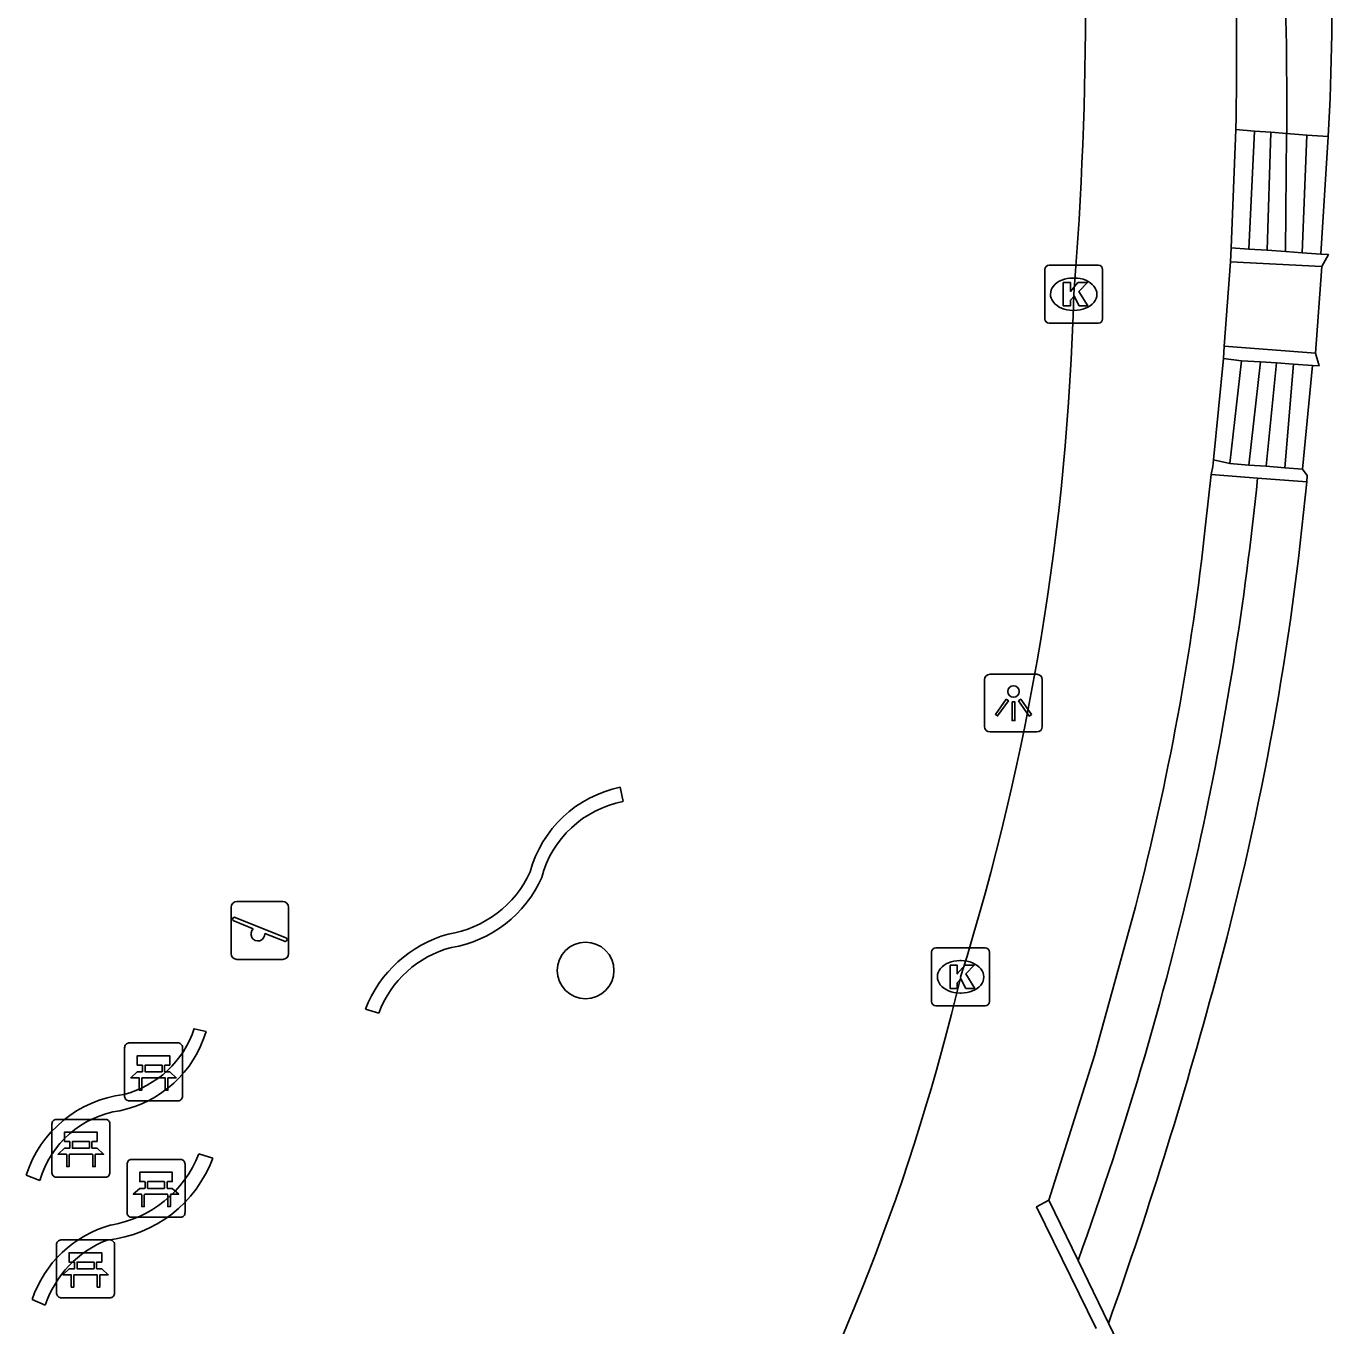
# Model space of a CAD drawing. Extents: x 159961 to 160856, y 382704 to 383353.
# Drawn here: x 160568.71 to 160591.3, y 383070.05 to 383092.5 of the extents above; entities that cross this region are included whole.
import ezdxf

# ---------------------------------------------------------------- set-up
doc = ezdxf.new("R2010")
doc.units = 0
for name, color, linetype in [('IMGEO_Bank', 7, 'Continuous'), ('IMGEO_Boom', 7, 'Continuous'), ('IMGEO_Kolk', 7, 'Continuous'), ('IMGEO_Lichtpunt', 7, 'Continuous'), ('IMGEO_Muur', 7, 'Continuous'), ('IMGEO_Rijbaan_lokaal_open', 7, 'Continuous'), ('IMGEO_Speelvoorziening', 7, 'Continuous'), ('IMGEO_Voetpad_open', 7, 'Continuous')]:
    doc.layers.add(name, color=color, linetype=linetype)

msp = doc.modelspace()

# ---------------------------------------------------------------- linework, layer by layer
at = {"layer": 'IMGEO_Bank'}
for p, q in [((160570.41, 383074.015), (160570.41, 383074.856)), ((160570.41, 383074.856), (160570.41, 383074.015)), ((160570.485, 383074.94), (160571.326, 383074.94)), ((160571.326, 383074.94), (160570.485, 383074.94)), ((160571.41, 383074.865), (160571.41, 383074.024)), ((160571.41, 383074.024), (160571.41, 383074.865)), ((160570.719, 383074.446), (160570.719, 383074.552)), ((160570.763, 383074.552), (160570.763, 383074.446)), ((160571.051, 383074.558), (160570.769, 383074.558)), ((160570.769, 383074.44), (160571.051, 383074.44)), ((160571.057, 383074.446), (160571.057, 383074.552)), ((160571.101, 383074.552), (160571.101, 383074.446)), ((160571.107, 383074.338), (160570.714, 383074.338)), ((160571.335, 383073.94), (160570.494, 383073.94)), ((160570.494, 383073.94), (160571.335, 383073.94)), ((160569.155, 383072.695), (160569.155, 383073.536)), ((160569.155, 383073.536), (160569.155, 383072.695)), ((160569.23, 383073.62), (160570.071, 383073.62)), ((160570.071, 383073.62), (160569.23, 383073.62)), ((160570.155, 383073.545), (160570.155, 383072.704)), ((160570.155, 383072.704), (160570.155, 383073.545)), ((160569.464, 383073.126), (160569.464, 383073.232)), ((160569.508, 383073.232), (160569.508, 383073.126)), ((160569.796, 383073.238), (160569.514, 383073.238)), ((160569.514, 383073.12), (160569.796, 383073.12)), ((160569.802, 383073.126), (160569.802, 383073.232)), ((160569.846, 383073.232), (160569.846, 383073.126)), ((160569.852, 383073.018), (160569.459, 383073.018)), ((160570.453, 383072.003), (160570.453, 383072.844)), ((160570.453, 383072.844), (160570.453, 383072.003)), ((160570.528, 383072.928), (160571.369, 383072.928)), ((160571.369, 383072.928), (160570.528, 383072.928)), ((160571.453, 383072.853), (160571.453, 383072.012)), ((160571.453, 383072.012), (160571.453, 383072.853)), ((160570.08, 383072.62), (160569.239, 383072.62)), ((160569.239, 383072.62), (160570.08, 383072.62)), ((160570.762, 383072.434), (160570.762, 383072.54)), ((160570.806, 383072.54), (160570.806, 383072.434)), ((160571.094, 383072.546), (160570.812, 383072.546)), ((160570.812, 383072.428), (160571.094, 383072.428)), ((160571.1, 383072.434), (160571.1, 383072.54)), ((160571.144, 383072.54), (160571.144, 383072.434)), ((160571.15, 383072.326), (160570.757, 383072.326)), ((160571.378, 383071.928), (160570.537, 383071.928)), ((160570.537, 383071.928), (160571.378, 383071.928)), ((160569.235, 383070.613), (160569.235, 383071.454)), ((160569.235, 383071.454), (160569.235, 383070.613)), ((160569.31, 383071.538), (160570.151, 383071.538)), ((160570.151, 383071.538), (160569.31, 383071.538)), ((160570.235, 383071.463), (160570.235, 383070.622)), ((160570.235, 383070.622), (160570.235, 383071.463)), ((160569.544, 383071.044), (160569.544, 383071.15)), ((160569.588, 383071.15), (160569.588, 383071.044)), ((160569.876, 383071.156), (160569.594, 383071.156)), ((160569.594, 383071.038), (160569.876, 383071.038)), ((160569.882, 383071.044), (160569.882, 383071.15)), ((160569.926, 383071.15), (160569.926, 383071.044)), ((160569.932, 383070.936), (160569.539, 383070.936)), ((160570.16, 383070.538), (160569.319, 383070.538)), ((160569.319, 383070.538), (160570.16, 383070.538))]:
    msp.add_line(p, q, dxfattribs=at)
for points in [[(160570.713, 383074.558), (160570.627, 383074.558), (160570.627, 383074.719), (160571.19, 383074.719), (160571.19, 383074.558), (160571.107, 383074.558)], [(160570.657, 383074.338), (160570.515, 383074.338), (160570.627, 383074.44), (160570.713, 383074.44)], [(160571.107, 383074.44), (160571.19, 383074.44), (160571.302, 383074.338), (160571.163, 383074.338)], [(160570.707, 383074.331), (160570.707, 383074.124), (160570.664, 383074.124), (160570.664, 383074.331)], [(160571.157, 383074.331), (160571.157, 383074.124), (160571.113, 383074.124), (160571.113, 383074.331)], [(160569.458, 383073.238), (160569.372, 383073.238), (160569.372, 383073.399), (160569.935, 383073.399), (160569.935, 383073.238), (160569.852, 383073.238)], [(160569.402, 383073.018), (160569.26, 383073.018), (160569.372, 383073.12), (160569.458, 383073.12)], [(160569.852, 383073.12), (160569.935, 383073.12), (160570.047, 383073.018), (160569.908, 383073.018)], [(160569.452, 383073.011), (160569.452, 383072.804), (160569.409, 383072.804), (160569.409, 383073.011)], [(160569.902, 383073.011), (160569.902, 383072.804), (160569.858, 383072.804), (160569.858, 383073.011)], [(160570.756, 383072.546), (160570.67, 383072.546), (160570.67, 383072.707), (160571.233, 383072.707), (160571.233, 383072.546), (160571.15, 383072.546)], [(160570.7, 383072.326), (160570.558, 383072.326), (160570.67, 383072.428), (160570.756, 383072.428)], [(160571.15, 383072.428), (160571.233, 383072.428), (160571.345, 383072.326), (160571.206, 383072.326)], [(160570.75, 383072.319), (160570.75, 383072.112), (160570.707, 383072.112), (160570.707, 383072.319)], [(160571.2, 383072.319), (160571.2, 383072.112), (160571.156, 383072.112), (160571.156, 383072.319)], [(160569.538, 383071.156), (160569.452, 383071.156), (160569.452, 383071.317), (160570.015, 383071.317), (160570.015, 383071.156), (160569.932, 383071.156)], [(160569.482, 383070.936), (160569.34, 383070.936), (160569.452, 383071.038), (160569.538, 383071.038)], [(160569.932, 383071.038), (160570.015, 383071.038), (160570.127, 383070.936), (160569.988, 383070.936)], [(160569.532, 383070.929), (160569.532, 383070.722), (160569.489, 383070.722), (160569.489, 383070.929)], [(160569.982, 383070.929), (160569.982, 383070.722), (160569.938, 383070.722), (160569.938, 383070.929)]]:
    msp.add_lwpolyline(points, dxfattribs=at)
for centre, radius, start, end in [((160570.488, 383074.862), 0.0779, 92.4484, 184.2845), ((160570.488, 383074.862), 0.0779, 92.4484, 184.2845), ((160571.332, 383074.862), 0.0779, 2.4484, 94.2845), ((160571.332, 383074.862), 0.0779, 2.4484, 94.2845), ((160570.712, 383074.551), 0.00671, 2.8957, 87.1043), ((160570.712, 383074.447), 0.00671, 272.8957, 357.1043), ((160570.769, 383074.551), 0.00671, 92.8957, 177.1043), ((160570.769, 383074.447), 0.00671, 182.8957, 267.1043), ((160571.051, 383074.551), 0.00671, 2.8957, 87.1043), ((160571.051, 383074.447), 0.00671, 272.8957, 357.1043), ((160571.108, 383074.551), 0.00671, 92.8957, 177.1043), ((160571.108, 383074.447), 0.00671, 182.8957, 267.1043), ((160570.657, 383074.331), 0.00671, 2.8957, 87.1043), ((160570.714, 383074.331), 0.00671, 92.8957, 177.1043), ((160571.106, 383074.331), 0.00671, 2.8957, 87.1043), ((160571.163, 383074.331), 0.00671, 92.8957, 177.1043), ((160570.488, 383074.018), 0.0779, 182.4484, 274.2845), ((160570.488, 383074.018), 0.0779, 182.4484, 274.2845), ((160571.332, 383074.018), 0.0779, 272.4484, 4.2845), ((160571.332, 383074.018), 0.0779, 272.4484, 4.2845), ((160569.233, 383073.542), 0.0779, 92.4484, 184.2845), ((160569.233, 383073.542), 0.0779, 92.4484, 184.2845), ((160570.077, 383073.542), 0.0779, 2.4484, 94.2845), ((160570.077, 383073.542), 0.0779, 2.4484, 94.2845), ((160569.457, 383073.231), 0.00671, 2.8957, 87.1043), ((160569.457, 383073.127), 0.00671, 272.8957, 357.1043), ((160569.514, 383073.231), 0.00671, 92.8957, 177.1043), ((160569.514, 383073.127), 0.00671, 182.8957, 267.1043), ((160569.796, 383073.231), 0.00671, 2.8957, 87.1043), ((160569.796, 383073.127), 0.00671, 272.8957, 357.1043), ((160569.853, 383073.231), 0.00671, 92.8957, 177.1043), ((160569.853, 383073.127), 0.00671, 182.8957, 267.1043), ((160569.402, 383073.011), 0.00671, 2.8957, 87.1043), ((160569.459, 383073.011), 0.00671, 92.8957, 177.1043), ((160569.851, 383073.011), 0.00671, 2.8957, 87.1043), ((160569.908, 383073.011), 0.00671, 92.8957, 177.1043), ((160570.531, 383072.85), 0.0779, 92.4484, 184.2845), ((160570.531, 383072.85), 0.0779, 92.4484, 184.2845), ((160571.375, 383072.85), 0.0779, 2.4484, 94.2845), ((160571.375, 383072.85), 0.0779, 2.4484, 94.2845), ((160569.233, 383072.698), 0.0779, 182.4484, 274.2845), ((160569.233, 383072.698), 0.0779, 182.4484, 274.2845), ((160570.077, 383072.698), 0.0779, 272.4484, 4.2845), ((160570.077, 383072.698), 0.0779, 272.4484, 4.2845), ((160570.755, 383072.539), 0.00671, 2.8957, 87.1043), ((160570.755, 383072.435), 0.00671, 272.8957, 357.1043), ((160570.812, 383072.539), 0.00671, 92.8957, 177.1043), ((160570.812, 383072.435), 0.00671, 182.8957, 267.1043), ((160571.094, 383072.539), 0.00671, 2.8957, 87.1043), ((160571.094, 383072.435), 0.00671, 272.8957, 357.1043), ((160571.151, 383072.539), 0.00671, 92.8957, 177.1043), ((160571.151, 383072.435), 0.00671, 182.8957, 267.1043), ((160570.7, 383072.319), 0.00671, 2.8957, 87.1043), ((160570.757, 383072.319), 0.00671, 92.8957, 177.1043), ((160571.149, 383072.319), 0.00671, 2.8957, 87.1043), ((160571.206, 383072.319), 0.00671, 92.8957, 177.1043), ((160570.531, 383072.006), 0.0779, 182.4484, 274.2845), ((160570.531, 383072.006), 0.0779, 182.4484, 274.2845), ((160571.375, 383072.006), 0.0779, 272.4484, 4.2845), ((160571.375, 383072.006), 0.0779, 272.4484, 4.2845), ((160569.313, 383071.46), 0.0779, 92.4484, 184.2845), ((160569.313, 383071.46), 0.0779, 92.4484, 184.2845), ((160570.157, 383071.46), 0.0779, 2.4484, 94.2845), ((160570.157, 383071.46), 0.0779, 2.4484, 94.2845), ((160569.537, 383071.149), 0.00671, 2.8957, 87.1043), ((160569.537, 383071.045), 0.00671, 272.8957, 357.1043), ((160569.594, 383071.149), 0.00671, 92.8957, 177.1043), ((160569.594, 383071.045), 0.00671, 182.8957, 267.1043), ((160569.876, 383071.149), 0.00671, 2.8957, 87.1043), ((160569.876, 383071.045), 0.00671, 272.8957, 357.1043), ((160569.933, 383071.149), 0.00671, 92.8957, 177.1043), ((160569.933, 383071.045), 0.00671, 182.8957, 267.1043), ((160569.482, 383070.929), 0.00671, 2.8957, 87.1043), ((160569.539, 383070.929), 0.00671, 92.8957, 177.1043), ((160569.931, 383070.929), 0.00671, 2.8957, 87.1043), ((160569.988, 383070.929), 0.00671, 92.8957, 177.1043), ((160569.313, 383070.616), 0.0779, 182.4484, 274.2845), ((160569.313, 383070.616), 0.0779, 182.4484, 274.2845), ((160570.157, 383070.616), 0.0779, 272.4484, 4.2845), ((160570.157, 383070.616), 0.0779, 272.4484, 4.2845)]:
    msp.add_arc(centre, radius, start, end, dxfattribs=at)
at = {"layer": 'IMGEO_Boom'}
msp.add_circle((160578.373, 383076.192), 0.489, dxfattribs=at)
at = {"layer": 'IMGEO_Kolk'}
for p, q in [((160586.303, 383087.446), (160586.303, 383088.298)), ((160586.378, 383088.372), (160587.23, 383088.372)), ((160587.304, 383088.298), (160587.304, 383087.446)), ((160586.791, 383088.152), (160586.816, 383088.152)), ((160586.814, 383087.592), (160586.789, 383087.592)), ((160587.23, 383087.372), (160586.378, 383087.372)), ((160584.349, 383075.656), (160584.349, 383076.508)), ((160584.424, 383076.582), (160585.276, 383076.582)), ((160585.35, 383076.508), (160585.35, 383075.656)), ((160584.837, 383076.362), (160584.862, 383076.362)), ((160584.86, 383075.802), (160584.835, 383075.802)), ((160585.276, 383075.582), (160584.424, 383075.582))]:
    msp.add_line(p, q, dxfattribs=at)
for points in [[(160586.303, 383087.446), (160586.303, 383088.298)], [(160586.378, 383088.372), (160587.23, 383088.372)], [(160587.304, 383088.298), (160587.304, 383087.446)], [(160586.624, 383088.072), (160586.747, 383088.072), (160586.747, 383087.921), (160586.877, 383088.072), (160587.041, 383088.072), (160586.895, 383087.921), (160587.048, 383087.672), (160586.896, 383087.672), (160586.811, 383087.836), (160586.747, 383087.769), (160586.747, 383087.672), (160586.624, 383087.672), (160586.624, 383088.072)], [(160587.23, 383087.372), (160586.378, 383087.372)], [(160584.349, 383075.656), (160584.349, 383076.508)], [(160584.424, 383076.582), (160585.276, 383076.582)], [(160585.35, 383076.508), (160585.35, 383075.656)], [(160584.67, 383076.282), (160584.793, 383076.282), (160584.793, 383076.131), (160584.923, 383076.282), (160585.087, 383076.282), (160584.941, 383076.131), (160585.094, 383075.882), (160584.942, 383075.882), (160584.857, 383076.046), (160584.793, 383075.979), (160584.793, 383075.882), (160584.67, 383075.882), (160584.67, 383076.282)], [(160585.276, 383075.582), (160584.424, 383075.582)]]:
    msp.add_lwpolyline(points, dxfattribs=at)
for centre, start, end in [((160586.38, 383088.296), 91.552, 178.448), ((160586.38, 383088.296), 91.552, 178.448), ((160587.228, 383088.296), 1.552, 88.448), ((160587.228, 383088.296), 1.552, 88.448), ((160586.38, 383087.448), 181.552, 268.448), ((160586.38, 383087.448), 181.552, 268.448), ((160587.228, 383087.448), 271.552, 358.448), ((160587.228, 383087.448), 271.552, 358.448), ((160584.426, 383076.506), 91.552, 178.448), ((160584.426, 383076.506), 91.552, 178.448), ((160585.274, 383076.506), 1.552, 88.448), ((160585.274, 383076.506), 1.552, 88.448), ((160584.426, 383075.658), 181.552, 268.448), ((160584.426, 383075.658), 181.552, 268.448), ((160585.274, 383075.658), 271.552, 358.448), ((160585.274, 383075.658), 271.552, 358.448)]:
    msp.add_arc(centre, 0.0765, start, end, dxfattribs=at)
for centre, major_axis, ratio, start_param, end_param in [((160586.79, 383087.872), (-0.387, 0.002), 0.722429, 4.712389, 7.853982), ((160586.815, 383087.872), (-0.39, 0.002), 0.717154, 1.570796, 4.712389), ((160584.836, 383076.082), (-0.387, 0.002), 0.722429, 4.712389, 7.853982), ((160584.861, 383076.082), (-0.39, 0.002), 0.717154, 1.570796, 4.712389)]:
    msp.add_ellipse(centre, major_axis=major_axis, ratio=ratio, start_param=start_param, end_param=end_param, dxfattribs=at)
at = {"layer": 'IMGEO_Lichtpunt'}
for p, q in [((160585.265, 383081.213), (160585.265, 383080.406)), ((160585.265, 383081.213), (160585.265, 383080.406)), ((160586.167, 383081.308), (160585.359, 383081.308)), ((160586.167, 383081.308), (160585.359, 383081.308)), ((160586.261, 383080.406), (160586.261, 383081.213)), ((160586.261, 383080.406), (160586.261, 383081.213)), ((160585.359, 383080.312), (160586.167, 383080.312)), ((160585.359, 383080.312), (160586.167, 383080.312))]:
    msp.add_line(p, q, dxfattribs=at)
for points in [[(160585.639, 383080.877), (160585.678, 383080.849), (160585.49, 383080.587), (160585.452, 383080.614), (160585.639, 383080.877)], [(160585.741, 383080.829), (160585.788, 383080.829), (160585.788, 383080.507), (160585.741, 383080.507), (160585.741, 383080.829)], [(160585.851, 383080.849), (160585.889, 383080.876), (160586.076, 383080.614), (160586.037, 383080.586), (160585.851, 383080.849)]]:
    msp.add_lwpolyline(points, dxfattribs=at)
msp.add_circle((160585.764, 383081.011), 0.0994, dxfattribs=at)
for centre, start, end in [((160585.359, 383081.213), 90, 180), ((160585.359, 383081.213), 90, 180), ((160586.167, 383081.213), 0, 90), ((160586.167, 383081.213), 0, 90), ((160585.359, 383080.406), 180, 270), ((160585.359, 383080.406), 180, 270), ((160586.167, 383080.406), 270, 0), ((160586.167, 383080.406), 270, 360)]:
    msp.add_arc(centre, 0.0946, start, end, dxfattribs=at)
at = {"layer": 'IMGEO_Muur'}
for points in [[(160589.511, 383088.431), (160589.525, 383088.673)], [(160589.525, 383088.673), (160589.828, 383088.652)], [(160589.828, 383088.652), (160590.149, 383088.63)], [(160590.149, 383088.63), (160590.461, 383088.608)], [(160591.09, 383088.35), (160589.511, 383088.431)], [(160590.461, 383088.608), (160590.752, 383088.588)], [(160590.752, 383088.588), (160591.074, 383088.566)], [(160591.074, 383088.566), (160591.205, 383088.557), (160591.09, 383088.35)], [(160589.39, 383086.76), (160589.405, 383086.972)], [(160589.405, 383086.972), (160590.981, 383086.852)], [(160590.981, 383086.852), (160591.043, 383086.636), (160590.928, 383086.643)], [(160589.701, 383086.723), (160589.39, 383086.76)], [(160590.029, 383086.702), (160589.701, 383086.723)], [(160590.308, 383086.684), (160590.029, 383086.702)], [(160590.603, 383086.664), (160590.308, 383086.684)], [(160590.928, 383086.643), (160590.603, 383086.664)], [(160589.18, 383084.757), (160589.206, 383084.895), (160589.219, 383085.011)], [(160589.219, 383085.011), (160589.501, 383084.947)], [(160589.501, 383084.947), (160589.83, 383084.922)], [(160589.83, 383084.922), (160590.131, 383084.9)], [(160590.131, 383084.9), (160590.451, 383084.875)], [(160590.451, 383084.875), (160590.758, 383084.852)], [(160590.758, 383084.852), (160590.838, 383084.74), (160590.829, 383084.634)], [(160589.982, 383084.694), (160589.18, 383084.757)], [(160590.829, 383084.634), (160589.982, 383084.694)], [(160579.019, 383079.108), (160578.97, 383079.357)], [(160574.568, 383075.524), (160574.801, 383075.455)], [(160571.817, 383075.138), (160571.614, 383075.186)], [(160571.933, 383072.952), (160571.692, 383073.023)], [(160568.709, 383072.658), (160568.944, 383072.565)], [(160587.194, 383070.01), (160586.164, 383072.111), (160586.375, 383072.226)], [(160586.375, 383072.226), (160586.879, 383071.183)], [(160586.879, 383071.183), (160587.405, 383070.097)], [(160568.812, 383070.506), (160569.04, 383070.41)], [(160587.405, 383070.097), (160589.923, 383064.892)]]:
    msp.add_lwpolyline(points, dxfattribs=at)
for centre, radius, start, end in [((160579.387, 383077.354), 2.046, 101.7575, 164.6746), ((160579.356, 383077.339), 1.801, 100.7977, 165.1913), ((160575.708, 383078.674), 1.876, 278.9699, 335.4668), ((160575.711, 383078.641), 2.082, 279.5109, 336.1322), ((160576.584, 383074.737), 2.164, 105.6534, 158.6825), ((160576.514, 383074.819), 1.828, 104.5586, 159.6376), ((160569.927, 383075.701), 1.972, 281.635, 343.3998), ((160569.957, 383075.739), 1.746, 284.5129, 341.5506), ((160570.641, 383072.032), 2.031, 96.9558, 162.0511), ((160570.574, 383072.091), 1.697, 98.4319, 163.7812), ((160569.883, 383073.71), 2.186, 275.9662, 339.7098), ((160569.852, 383073.745), 1.977, 279.4055, 338.5744), ((160570.7, 383069.875), 1.991, 105.2891, 161.5142), ((160570.768, 383069.839), 1.82, 111.205, 161.7165)]:
    msp.add_arc(centre, radius, start, end, dxfattribs=at)
at = {"layer": 'IMGEO_Rijbaan_lokaal_open'}
msp.add_arc((160560.92, 383081.323), 33.334, 330.4682, 340.6359, dxfattribs=at)
at = {"layer": 'IMGEO_Speelvoorziening'}
for p, q in [((160572.35, 383077.383), (160573.14, 383077.383)), ((160573.14, 383077.383), (160572.35, 383077.383)), ((160572.25, 383076.483), (160572.25, 383077.283)), ((160572.25, 383077.283), (160572.25, 383076.483)), ((160572.319, 383077.108), (160573.195, 383076.755)), ((160573.24, 383077.283), (160573.24, 383076.483)), ((160573.24, 383076.483), (160573.24, 383077.283)), ((160572.633, 383076.911), (160572.294, 383077.048)), ((160573.171, 383076.695), (160572.831, 383076.832)), ((160573.14, 383076.383), (160572.35, 383076.383)), ((160572.35, 383076.383), (160573.14, 383076.383))]:
    msp.add_line(p, q, dxfattribs=at)
for centre, radius, start, end in [((160572.35, 383077.283), 0.1, 90, 180), ((160572.35, 383077.283), 0.1, 90, 180), ((160573.14, 383077.283), 0.1, 0, 90), ((160573.14, 383077.283), 0.1, 360, 90), ((160572.307, 383077.078), 0.0327, 68.078, 248.078), ((160572.712, 383076.821), 0.12, 130.9928, 5.1632), ((160573.183, 383076.725), 0.0327, 248.078, 68.078), ((160572.35, 383076.483), 0.1, 180, 270), ((160572.35, 383076.483), 0.1, 180, 270), ((160573.14, 383076.483), 0.1, 270, 0), ((160573.14, 383076.483), 0.1, 270, 0)]:
    msp.add_arc(centre, radius, start, end, dxfattribs=at)
at = {"layer": 'IMGEO_Voetpad_open'}
for points in [[(160589.525, 383088.673), (160589.605, 383090.715)], [(160589.605, 383090.715), (160589.928, 383090.69)], [(160589.928, 383090.69), (160589.828, 383088.652)], [(160589.928, 383090.69), (160590.211, 383090.669)], [(160590.149, 383088.63), (160590.211, 383090.669)], [(160590.211, 383090.669), (160590.483, 383090.649)], [(160590.483, 383090.649), (160590.461, 383088.608)], [(160590.483, 383090.649), (160590.834, 383090.622)], [(160590.834, 383090.622), (160590.752, 383088.588)], [(160590.834, 383090.622), (160591.202, 383090.594)], [(160591.202, 383090.594), (160591.074, 383088.566)], [(160589.405, 383086.972), (160589.511, 383088.431)], [(160591.09, 383088.35), (160590.981, 383086.852)], [(160589.219, 383085.011), (160589.39, 383086.76)], [(160589.701, 383086.723), (160589.501, 383084.947)], [(160590.029, 383086.702), (160589.83, 383084.922)], [(160590.131, 383084.9), (160590.308, 383086.684)], [(160590.603, 383086.664), (160590.451, 383084.875)], [(160590.928, 383086.643), (160590.758, 383084.852)], [(160589.083, 383083.888), (160589.18, 383084.757)], [(160586.375, 383072.226), (160587.163, 383074.722), (160587.871, 383077.293)]]:
    msp.add_lwpolyline(points, dxfattribs=at)
for centre, radius, start, end in [((160523.682, 383092.976), 63.329, 355.3769, 4.7559), ((160541.485, 383093.206), 49.785, 356.9927, 5.1318), ((160524.037, 383092.051), 65.582, 358.83236, 4.83759), ((160513.162, 383091.137), 77.323, 359.63855, 4.82083), ((160543.401, 383089.005), 43.418, 342.6842, 358.5047), ((160533.841, 383090.418), 56.432, 347.6112, 354.1782), ((160540.59, 383089.371), 50.462, 344.9065, 354.6135), ((160543.261, 383088.9), 46.096, 345.4156, 353.7577), ((160531.775, 383091.13), 58.603, 340.10015, 347.36463), ((160512.438, 383096.754), 79.565, 340.42519, 345.05193), ((160547.593, 383084.901), 38.289, 330.7241, 346.6839)]:
    msp.add_arc(centre, radius, start, end, dxfattribs=at)

doc.saveas('drawing.dxf')
